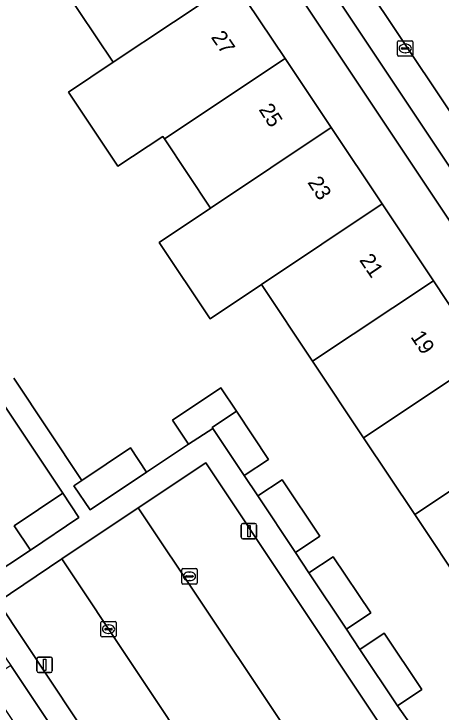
# Model space of a CAD drawing. Extents: x 158352 to 159489, y 383828 to 384603.
# Drawn here: x 158718.09 to 158745.9, y 384256.39 to 384301.82 of the extents above; entities that cross this region are included whole.
import ezdxf

# ---------------------------------------------------------------- set-up
doc = ezdxf.new("R2010")
doc.units = 0
for name, color, linetype in [('IMGEO_Erf', 7, 'Continuous'), ('IMGEO_Kolk', 7, 'Continuous'), ('IMGEO_Lichtmast', 7, 'Continuous'), ('IMGEO_Pand', 7, 'Continuous'), ('IMGEO_Pand_nummerreeks', 7, 'Continuous'), ('IMGEO_Parkeervlak_open', 7, 'Continuous'), ('IMGEO_Rijbaan_lokaal_open', 7, 'Continuous'), ('IMGEO_Voetpad_open', 7, 'Continuous')]:
    doc.layers.add(name, color=color, linetype=linetype)

msp = doc.modelspace()

# ---------------------------------------------------------------- linework, layer by layer
at = {"layer": 'IMGEO_Erf'}
msp.add_lwpolyline([(158761.364, 384266.025), (158721.854, 384325.255), (158719.321, 384323.566), (158722.779, 384318.379), (158726.098, 384313.399), (158729.096, 384308.902), (158732.416, 384303.922), (158735.745, 384298.927), (158738.751, 384294.436), (158742.072, 384289.458), (158745.403, 384284.464), (158748.711, 384279.476), (158752.04, 384274.482), (158755.386, 384269.499), (158758.812, 384264.322)], close=True, dxfattribs=at)
for points in [[(158754.903, 384252.103), (158750.465, 384258.749), (158750.964, 384259.082), (158750.839, 384259.277), (158747.519, 384264.255), (158744.188, 384269.248), (158740.858, 384274.242), (158737.537, 384279.22), (158734.206, 384284.214), (158730.857, 384281.98), (158727.536, 384286.959), (158730.885, 384289.193), (158727.887, 384293.689), (158727.774, 384293.858), (158724.854, 384291.911), (158721.636, 384296.735), (158724.556, 384298.683), (158721.235, 384303.662)], [(158718.072, 384278.112), (158722.518, 384271.47), (158725.675, 384273.583), (158726.727, 384272.009), (158729.445, 384273.825), (158728.408, 384275.388), (158731.566, 384277.483), (158732.573, 384275.966), (158734.658, 384272.824), (158733.089, 384271.777), (158733.969, 384270.457), (158735.549, 384271.513), (158738.004, 384267.841), (158736.425, 384266.785), (158737.288, 384265.443), (158738.865, 384266.503), (158741.323, 384262.843), (158739.746, 384261.784), (158740.612, 384260.46), (158742.19, 384261.517), (158744.646, 384257.849), (158743.067, 384256.792), (158744.096, 384255.329)], [(158716.379, 384265.097), (158719.157, 384266.937), (158718.102, 384268.516), (158721.266, 384270.631), (158716.773, 384277.343)]]:
    msp.add_lwpolyline(points, dxfattribs=at)
at = {"layer": 'IMGEO_Kolk'}
for p, q in [((158743.067, 384299.155), (158743.067, 384300.007)), ((158743.142, 384300.081), (158743.994, 384300.081)), ((158743.555, 384299.861), (158743.58, 384299.861)), ((158744.068, 384300.007), (158744.068, 384299.155)), ((158743.326, 384299.575), (158743.326, 384299.587)), ((158743.764, 384299.538), (158743.366, 384299.538)), ((158743.369, 384299.624), (158743.767, 384299.624)), ((158743.81, 384299.587), (158743.81, 384299.575)), ((158743.994, 384299.081), (158743.142, 384299.081)), ((158743.578, 384299.301), (158743.553, 384299.301)), ((158729.011, 384264.798), (158729.011, 384265.65)), ((158729.086, 384265.724), (158729.938, 384265.724)), ((158729.499, 384265.504), (158729.524, 384265.504)), ((158730.012, 384265.65), (158730.012, 384264.798)), ((158729.27, 384265.218), (158729.27, 384265.23)), ((158729.708, 384265.181), (158729.31, 384265.181)), ((158729.313, 384265.267), (158729.711, 384265.267)), ((158729.522, 384264.944), (158729.497, 384264.944)), ((158729.754, 384265.23), (158729.754, 384265.218)), ((158729.938, 384264.724), (158729.086, 384264.724)), ((158723.749, 384261.361), (158723.749, 384262.213)), ((158723.824, 384262.287), (158724.676, 384262.287)), ((158724.75, 384262.213), (158724.75, 384261.361)), ((158724.008, 384261.781), (158724.008, 384261.793)), ((158724.446, 384261.744), (158724.048, 384261.744)), ((158724.051, 384261.83), (158724.449, 384261.83)), ((158724.237, 384262.067), (158724.262, 384262.067)), ((158724.492, 384261.793), (158724.492, 384261.781)), ((158724.676, 384261.287), (158723.824, 384261.287)), ((158724.26, 384261.507), (158724.235, 384261.507))]:
    msp.add_line(p, q, dxfattribs=at)
for points in [[(158743.067, 384299.155), (158743.067, 384300.007)], [(158743.142, 384300.081), (158743.994, 384300.081)], [(158744.068, 384300.007), (158744.068, 384299.155)], [(158743.994, 384299.081), (158743.142, 384299.081)], [(158729.011, 384264.798), (158729.011, 384265.65)], [(158729.086, 384265.724), (158729.938, 384265.724)], [(158730.012, 384265.65), (158730.012, 384264.798)], [(158729.938, 384264.724), (158729.086, 384264.724)], [(158723.749, 384261.361), (158723.749, 384262.213)], [(158723.824, 384262.287), (158724.676, 384262.287)], [(158724.75, 384262.213), (158724.75, 384261.361)], [(158724.676, 384261.287), (158723.824, 384261.287)]]:
    msp.add_lwpolyline(points, dxfattribs=at)
for centre, radius, start, end in [((158743.144, 384300.005), 0.0765, 91.552, 178.448), ((158743.144, 384300.005), 0.0765, 91.552, 178.448), ((158743.992, 384300.005), 0.0765, 1.552, 88.448), ((158743.992, 384300.005), 0.0765, 1.552, 88.448), ((158743.366, 384299.584), 0.0403, 85.8775, 175.7526), ((158743.363, 384299.574), 0.0366, 178.938, 274.7102), ((158743.767, 384299.581), 0.043, 264.8664, 352.4533), ((158743.771, 384299.586), 0.0386, 1.7309, 96.639), ((158743.144, 384299.157), 0.0765, 181.552, 268.448), ((158743.144, 384299.157), 0.0765, 181.552, 268.448), ((158743.992, 384299.157), 0.0765, 271.552, 358.448), ((158743.992, 384299.157), 0.0765, 271.552, 358.448), ((158729.088, 384265.648), 0.0765, 91.552, 178.448), ((158729.088, 384265.648), 0.0765, 91.552, 178.448), ((158729.936, 384265.648), 0.0765, 1.552, 88.448), ((158729.936, 384265.648), 0.0765, 1.552, 88.448), ((158729.31, 384265.227), 0.0403, 85.8775, 175.7526), ((158729.307, 384265.217), 0.0366, 178.938, 274.7102), ((158729.711, 384265.224), 0.043, 264.8664, 352.4533), ((158729.715, 384265.229), 0.0386, 1.7309, 96.639), ((158729.088, 384264.8), 0.0765, 181.552, 268.448), ((158729.088, 384264.8), 0.0765, 181.552, 268.448), ((158729.936, 384264.8), 0.0765, 271.552, 358.448), ((158729.936, 384264.8), 0.0765, 271.552, 358.448), ((158723.826, 384262.211), 0.0765, 91.552, 178.448), ((158723.826, 384262.211), 0.0765, 91.552, 178.448), ((158724.674, 384262.211), 0.0765, 1.552, 88.448), ((158724.674, 384262.211), 0.0765, 1.552, 88.448), ((158724.048, 384261.79), 0.0403, 85.8775, 175.7526), ((158724.045, 384261.78), 0.0366, 178.938, 274.7102), ((158724.449, 384261.787), 0.043, 264.8664, 352.4533), ((158724.453, 384261.792), 0.0386, 1.7309, 96.639), ((158723.826, 384261.363), 0.0765, 181.552, 268.448), ((158723.826, 384261.363), 0.0765, 181.552, 268.448), ((158724.674, 384261.363), 0.0765, 271.552, 358.448), ((158724.674, 384261.363), 0.0765, 271.552, 358.448)]:
    msp.add_arc(centre, radius, start, end, dxfattribs=at)
for centre, major_axis, ratio, start_param, end_param in [((158743.554, 384299.581), (-0.387, 0.002), 0.722429, 4.712389, 7.853982), ((158743.579, 384299.581), (-0.39, 0.002), 0.717154, 1.570796, 4.712389), ((158729.498, 384265.224), (-0.387, 0.002), 0.722429, 4.712389, 7.853982), ((158729.523, 384265.224), (-0.39, 0.002), 0.717154, 1.570796, 4.712389), ((158724.236, 384261.787), (-0.387, 0.002), 0.722429, 4.712389, 7.853982), ((158724.261, 384261.787), (-0.39, 0.002), 0.717154, 1.570796, 4.712389)]:
    msp.add_ellipse(centre, major_axis=major_axis, ratio=ratio, start_param=start_param, end_param=end_param, dxfattribs=at)
at = {"layer": 'IMGEO_Lichtmast'}
for p, q in [((158732.889, 384267.763), (158732.889, 384268.563)), ((158732.889, 384268.563), (158732.889, 384267.763)), ((158732.989, 384268.663), (158733.779, 384268.663)), ((158733.779, 384268.663), (158732.989, 384268.663)), ((158733.879, 384268.563), (158733.879, 384267.763)), ((158733.879, 384267.763), (158733.879, 384268.563)), ((158733.779, 384267.663), (158732.989, 384267.663)), ((158732.989, 384267.663), (158733.779, 384267.663)), ((158719.584, 384259.068), (158719.584, 384259.868)), ((158719.584, 384259.868), (158719.584, 384259.068)), ((158719.684, 384259.968), (158720.474, 384259.968)), ((158720.474, 384259.968), (158719.684, 384259.968)), ((158720.574, 384259.868), (158720.574, 384259.068)), ((158720.574, 384259.068), (158720.574, 384259.868)), ((158720.474, 384258.968), (158719.684, 384258.968)), ((158719.684, 384258.968), (158720.474, 384258.968))]:
    msp.add_line(p, q, dxfattribs=at)
for points in [[(158733.309, 384268.538), (158733.459, 384268.538), (158733.459, 384267.788), (158733.309, 384267.788), (158733.309, 384268.538)], [(158720.004, 384259.843), (158720.154, 384259.843), (158720.154, 384259.093), (158720.004, 384259.093), (158720.004, 384259.843)]]:
    msp.add_lwpolyline(points, dxfattribs=at)
for centre, start, end in [((158732.989, 384268.563), 90, 180), ((158732.989, 384268.563), 90, 180), ((158733.779, 384268.563), 0, 90), ((158733.779, 384268.563), 360, 90), ((158732.989, 384267.763), 180, 270), ((158732.989, 384267.763), 180, 270), ((158733.779, 384267.763), 270, 0), ((158733.779, 384267.763), 270, 0), ((158719.684, 384259.868), 90, 180), ((158719.684, 384259.868), 90, 180), ((158720.474, 384259.868), 0, 90), ((158720.474, 384259.868), 360, 90), ((158719.684, 384259.068), 180, 270), ((158719.684, 384259.068), 180, 270), ((158720.474, 384259.068), 270, 0), ((158720.474, 384259.068), 270, 0)]:
    msp.add_arc(centre, 0.1, start, end, dxfattribs=at)
at = {"layer": 'IMGEO_Pand'}
for points in [[(158729.096, 384308.902), (158721.235, 384303.662), (158724.556, 384298.683), (158732.416, 384303.922)], [(158735.745, 384298.927), (158732.416, 384303.922), (158724.556, 384298.683), (158721.636, 384296.735), (158724.854, 384291.911), (158727.774, 384293.858), (158727.887, 384293.689)], [(158738.751, 384294.436), (158735.745, 384298.927), (158727.887, 384293.689), (158730.885, 384289.193)], [(158742.072, 384289.458), (158738.751, 384294.436), (158730.885, 384289.193), (158727.536, 384286.959), (158730.857, 384281.98), (158734.206, 384284.214)], [(158737.537, 384279.22), (158745.403, 384284.464), (158742.072, 384289.458), (158734.206, 384284.214)], [(158737.537, 384279.22), (158740.858, 384274.242), (158748.711, 384279.476), (158745.403, 384284.464)], [(158744.188, 384269.248), (158752.04, 384274.482), (158748.711, 384279.476), (158740.858, 384274.242)], [(158731.036, 384274.853), (158730.995, 384274.914), (158732.573, 384275.966), (158731.566, 384277.483), (158728.408, 384275.388), (158729.445, 384273.825)], [(158731.036, 384274.853), (158733.089, 384271.777), (158734.658, 384272.824), (158732.573, 384275.966), (158730.995, 384274.914)], [(158744.188, 384269.248), (158747.519, 384264.255), (158755.386, 384269.499), (158752.04, 384274.482)], [(158726.727, 384272.009), (158725.675, 384273.583), (158722.518, 384271.47), (158721.994, 384271.119), (158723.043, 384269.549)], [(158736.425, 384266.785), (158738.004, 384267.841), (158735.549, 384271.513), (158733.969, 384270.457)], [(158719.157, 384266.937), (158722.322, 384269.051), (158721.266, 384270.631), (158718.102, 384268.516)], [(158739.746, 384261.784), (158741.323, 384262.843), (158738.865, 384266.503), (158737.288, 384265.443)], [(158743.067, 384256.792), (158744.646, 384257.849), (158742.19, 384261.517), (158740.612, 384260.46)], [(158718.729, 384254.716), (158720.31, 384255.769), (158717.874, 384259.427), (158716.293, 384258.374)]]:
    msp.add_lwpolyline(points, close=True, dxfattribs=at)
at = {"layer": 'IMGEO_Parkeervlak_open'}
for points in [[(158748.867, 384291.915), (158732.619, 384316.209)], [(158732.47, 384315.682), (158731.136, 384314.846), (158746.983, 384291.062), (158748.314, 384291.963)], [(158743.506, 384244.605), (158747.486, 384247.227), (158730.582, 384272.613), (158726.176, 384269.689), (158743.37, 384243.965)], [(158735.025, 384245.603), (158721.205, 384266.361), (158717.046, 384263.571), (158730.524, 384243.314), (158734.381, 384245.705)]]:
    msp.add_lwpolyline(points, dxfattribs=at)
at = {"layer": 'IMGEO_Rijbaan_lokaal_open'}
msp.add_lwpolyline([(158746.367, 384304.398), (158745.626, 384305.518), (158731.636, 384326.508), (158729.981, 384328.983), (158729.716, 384329.495), (158729.213, 384330.219), (158729.058, 384330.442), (158724.989, 384327.685), (158731.797, 384317.416), (158732.619, 384316.209), (158748.867, 384291.915), (158749.656, 384290.73), (158765.371, 384267.168), (158769.43, 384269.883), (158763.704, 384278.459), (158762.921, 384279.585), (158759.379, 384284.871), (158755.951, 384290.012), (158754.327, 384292.451)], close=True, dxfattribs=at)
msp.add_lwpolyline([(158743.597, 384243.711), (158743.37, 384243.965), (158726.176, 384269.689), (158721.205, 384266.361), (158735.025, 384245.603), (158745.402, 384230.033), (158760.063, 384208.099), (158765.045, 384211.446), (158746.663, 384239.098), (158746.472, 384239.345)], dxfattribs=at)
at = {"layer": 'IMGEO_Voetpad_open'}
for points in [[(158731.136, 384314.846), (158729.962, 384316.577), (158723.554, 384326.244), (158723.317, 384326.283), (158721.764, 384325.322), (158721.854, 384325.255), (158761.364, 384266.025), (158758.812, 384264.322), (158755.506, 384262.112), (158759.926, 384255.435), (158760.57, 384254.474), (158761.652, 384255.133), (158762.589, 384255.767), (158759.968, 384259.855), (158761.247, 384260.675), (158763.847, 384256.62), (158767.178, 384258.876)], [(158764.827, 384267.282), (158763.493, 384266.393), (158748.187, 384289.313), (158746.983, 384291.062), (158731.136, 384314.846)], [(158698.407, 384304.893), (158700.854, 384301.224), (158701.386, 384300.426), (158703.852, 384296.727), (158704.391, 384295.92), (158706.844, 384292.246), (158707.381, 384291.441), (158709.835, 384287.764), (158710.363, 384286.957), (158712.828, 384283.267), (158713.36, 384282.464), (158716.773, 384277.343), (158721.266, 384270.631), (158722.322, 384269.051), (158719.157, 384266.937), (158716.379, 384265.097), (158714.808, 384264.022), (158715.223, 384263.398), (158717.319, 384260.248), (158717.874, 384259.427), (158720.31, 384255.769)], [(158744.263, 384243.568), (158760.476, 384254.416), (158760.57, 384254.474), (158759.926, 384255.435), (158754.903, 384252.103), (158748.889, 384248.062), (158747.381, 384250.297), (158746.53, 384251.598), (158744.096, 384255.329), (158743.067, 384256.792), (158740.612, 384260.46), (158739.746, 384261.784), (158737.288, 384265.443), (158736.425, 384266.785), (158733.969, 384270.457), (158733.089, 384271.777), (158731.036, 384274.853), (158729.445, 384273.825), (158726.727, 384272.009), (158723.043, 384269.549), (158721.994, 384271.119), (158722.518, 384271.47), (158718.072, 384278.112)], [(158734.381, 384245.705), (158730.524, 384243.314), (158717.046, 384263.571), (158721.205, 384266.361), (158726.176, 384269.689), (158730.582, 384272.613), (158747.486, 384247.227), (158743.506, 384244.605)]]:
    msp.add_lwpolyline(points, dxfattribs=at)

# ---------------------------------------------------------------- texts
at = {"layer": 'IMGEO_Pand_nummerreeks'}
for s, rotation, p in [('27', 304.1366, (158730.889, 384300.314)), ('25', 302.7631, (158734, 384295.605)), ('23', 302.9792, (158737.175, 384290.862)), ('21', 304.143, (158740.549, 384285.804)), ('19', 304.0804, (158743.883, 384280.809))]:
    msp.add_text(s, height=1, rotation=rotation, dxfattribs=at).set_placement(p)

doc.saveas('drawing.dxf')
